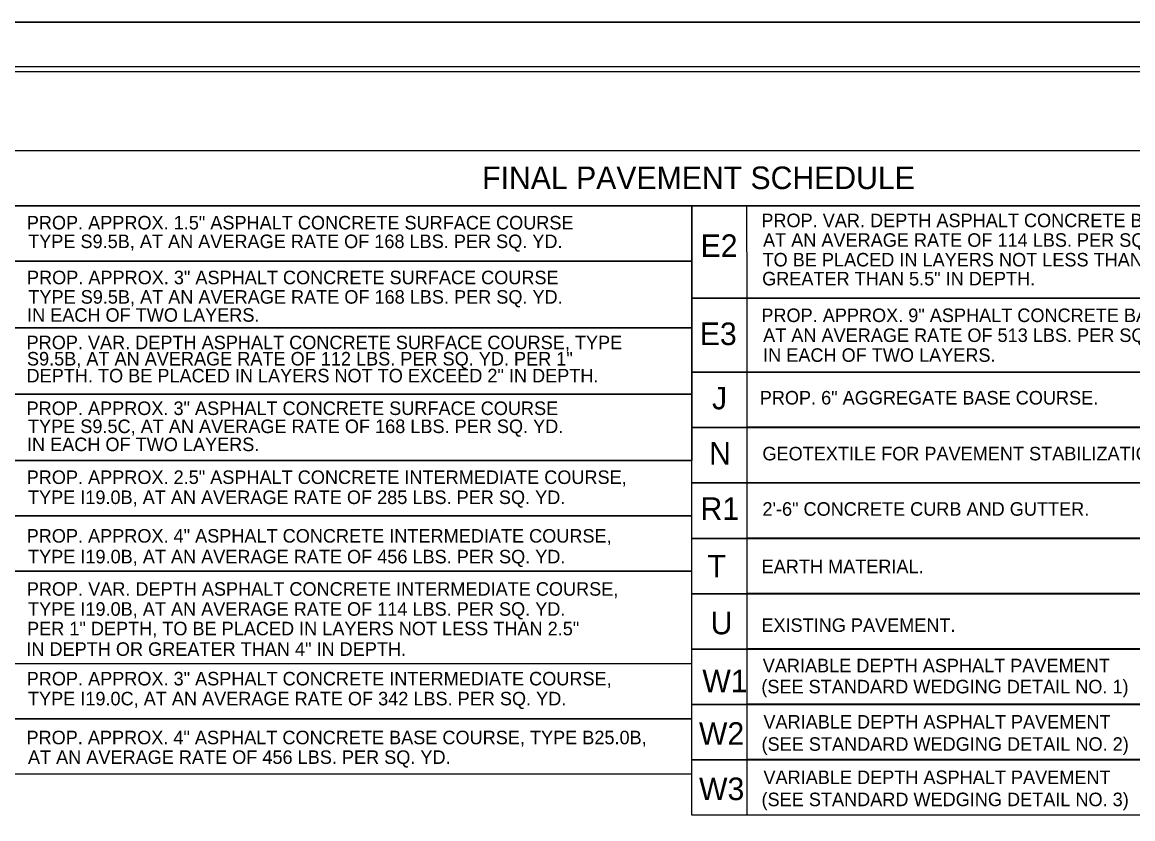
# Model space of a CAD drawing. Extents: x 573813 to 575363, y -54752 to -53123.
# Drawn here: x 574799.8 to 574911.7, y -53203.1 to -53122.8 of the extents above; entities that cross this region are included whole.
import ezdxf

# ---------------------------------------------------------------- set-up
doc = ezdxf.new("R2010")
doc.units = 0
for name, color, linetype in [('Old_Level_1', 7, 'Continuous'), ('Prop Pavement Schedule Description CELL', 7, 'Continuous'), ('Sheet Cutting Line CELL', 7, 'Continuous'), ('Sheet Plot Border Inside CELL', 7, 'Continuous'), ('Sheet Plot Border Outside CELL', 7, 'Continuous'), ('Sheet Typical CELL', 7, 'Continuous')]:
    doc.layers.add(name, color=color, linetype=linetype)

msp = doc.modelspace()

# ---------------------------------------------------------------- linework, layer by layer
at = {"layer": 'Prop Pavement Schedule Description CELL'}
msp.add_lwpolyline([(574793.2, -53135.76), (574941.3, -53135.76), (574941.3, -53141.35), (574793.2, -53141.35)], close=True, dxfattribs=at)
for points in [[(574798.78, -53146.92), (574793.2, -53146.92), (574793.2, -53141.35), (574867.26, -53141.35), (574867.26, -53146.92), (574798.78, -53146.92), (574798.78, -53141.34)], [(574872.84, -53150.64), (574867.26, -53150.64), (574867.26, -53141.35), (574941.3, -53141.33), (574941.3, -53150.64), (574872.84, -53150.66), (574872.83, -53141.35)], [(574798.78, -53153.62), (574793.2, -53153.62), (574793.2, -53146.92), (574867.26, -53146.92), (574867.26, -53153.62), (574798.78, -53153.62), (574798.78, -53146.92)], [(574872.84, -53158.1), (574867.26, -53158.1), (574867.26, -53150.64), (574941.3, -53150.64), (574941.3, -53158.1), (574872.84, -53158.1), (574872.84, -53150.64)], [(574798.78, -53160.31), (574793.2, -53160.31), (574793.2, -53153.62), (574867.26, -53153.62), (574867.26, -53160.31), (574798.78, -53160.31), (574798.78, -53153.62)], [(574872.84, -53163.68), (574867.26, -53163.68), (574867.26, -53158.1), (574941.31, -53158.1), (574941.31, -53163.66), (574872.84, -53163.66), (574872.84, -53158.1)], [(574798.78, -53167.01), (574793.2, -53167.01), (574793.2, -53160.31), (574867.26, -53160.31), (574867.26, -53167.01), (574798.78, -53167.01), (574798.78, -53160.31)], [(574872.84, -53169.27), (574867.26, -53169.27), (574867.26, -53163.68), (574941.31, -53163.68), (574941.31, -53169.25), (574872.84, -53169.25), (574872.84, -53163.68)], [(574798.78, -53172.59), (574793.2, -53172.59), (574793.2, -53167.01), (574867.25, -53167.01), (574867.25, -53172.59), (574798.78, -53172.59), (574798.78, -53167.01)], [(574872.84, -53174.85), (574867.26, -53174.85), (574867.26, -53169.27), (574941.31, -53169.27), (574941.31, -53174.83), (574872.84, -53174.83), (574872.84, -53169.27)], [(574798.78, -53178.17), (574793.2, -53178.17), (574793.2, -53172.59), (574867.25, -53172.59), (574867.25, -53178.16), (574798.78, -53178.16), (574798.78, -53172.59)], [(574872.84, -53180.43), (574867.26, -53180.43), (574867.26, -53174.85), (574941.31, -53174.85), (574941.31, -53180.41), (574872.84, -53180.41), (574872.84, -53174.85)], [(574798.79, -53187.47), (574793.2, -53187.47), (574793.2, -53178.17), (574867.25, -53178.16), (574867.25, -53187.47), (574798.78, -53187.48), (574798.78, -53178.17)], [(574872.84, -53186.01), (574867.26, -53186.01), (574867.26, -53180.43), (574941.31, -53180.43), (574941.31, -53185.99), (574872.84, -53185.99), (574872.84, -53180.43)], [(574872.84, -53191.59), (574867.26, -53191.59), (574867.26, -53186.01), (574941.31, -53186.01), (574941.31, -53191.57), (574872.84, -53191.57), (574872.84, -53186.01)], [(574798.79, -53193.05), (574793.2, -53193.05), (574793.2, -53187.47), (574867.25, -53187.47), (574867.25, -53193.05), (574798.79, -53193.05), (574798.79, -53187.47)], [(574872.84, -53197.17), (574867.26, -53197.17), (574867.26, -53191.59), (574941.31, -53191.59), (574941.31, -53197.15), (574872.84, -53197.15), (574872.84, -53191.59)], [(574798.79, -53198.63), (574793.2, -53198.63), (574793.2, -53193.05), (574867.25, -53193.05), (574867.25, -53198.63), (574798.79, -53198.63), (574798.79, -53193.05)], [(574872.84, -53202.75), (574867.26, -53202.75), (574867.26, -53197.17), (574941.31, -53197.17), (574941.31, -53202.73), (574872.84, -53202.73), (574872.84, -53197.17)]]:
    msp.add_lwpolyline(points, dxfattribs=at)
at = {"layer": 'Sheet Cutting Line CELL'}
msp.add_line((574669.73, -53122.83), (575006.71, -53122.83), dxfattribs=at)
at = {"layer": 'Sheet Plot Border Inside CELL'}
msp.add_lwpolyline([(575005.81, -53127.33), (574672.33, -53127.33), (574672.33, -53338.46), (575005.81, -53338.46)], close=True, dxfattribs=at)
at = {"layer": 'Sheet Plot Border Outside CELL'}
msp.add_line((575006.71, -53122.83), (574669.73, -53122.83), dxfattribs=at)
msp.add_lwpolyline([(575006.71, -53122.83), (574669.73, -53122.83), (574669.73, -53342.95), (575006.71, -53342.95)], close=True, dxfattribs=at)
at = {"layer": 'Sheet Typical CELL'}
msp.add_lwpolyline([(575003.31, -53127.84), (574703.15, -53127.84), (574703.15, -53337.95), (575003.31, -53337.95)], close=True, dxfattribs=at)

# ---------------------------------------------------------------- texts
at = {"layer": 'Old_Level_1'}
for s, p in [('PROP. VAR. DEPTH ASPHALT CONCRETE SURFACE COURSE, TYPE ', (574800.24, -53155.79)), ('S9.5B, AT AN AVERAGE RATE OF 112 LBS. PER SQ. YD. PER 1"', (574800.28, -53157.43)), ('DEPTH. TO BE PLACED IN LAYERS NOT TO EXCEED 2" IN DEPTH.', (574800.24, -53159.13))]:
    msp.add_text(s, height=1.3644, dxfattribs=at).set_placement(p)
at = {"layer": 'Prop Pavement Schedule Description CELL'}
for s, height, p in [('FINAL PAVEMENT SCHEDULE', 2.2739, (574846.15, -53139.65)), ('PROP. APPROX. 1.5" ASPHALT CONCRETE SURFACE COURSE ', 1.3644, (574800.26, -53143.72)), ('PROP. VAR. DEPTH ASPHALT CONCRETE BASE COURSE, TYPE B25.0B,', 1.3644, (574874.28, -53143.49)), ('TYPE S9.5B, AT AN AVERAGE RATE OF 168 LBS. PER SQ. YD. ', 1.3644, (574800.4, -53145.6)), ('E2', 2.274, (574868.16, -53146.49)), ('AT AN AVERAGE RATE OF 114 LBS. PER SQ. YD. PER 1" DEPTH. ', 1.3644, (574874.45, -53145.47)), ('TO BE PLACED IN LAYERS NOT LESS THAN 3" IN DEPTH OR ', 1.3644, (574874.4, -53147.45)), ('PROP. APPROX. 3" ASPHALT CONCRETE SURFACE COURSE ', 1.3644, (574800.28, -53149.24)), ('GREATER THAN 5.5" IN DEPTH.', 1.3644, (574874.36, -53149.36)), ('TYPE S9.5B, AT AN AVERAGE RATE OF 168 LBS. PER SQ. YD. ', 1.3644, (574800.42, -53151.2)), ('IN EACH OF TWO LAYERS.', 1.3644, (574800.29, -53153.02)), ('PROP. APPROX. 9" ASPHALT CONCRETE BASE COURSE, TYPE B25.0C,', 1.3644, (574874.28, -53153.05)), ('E3', 2.274, (574868.08, -53155.37)), ('AT AN AVERAGE RATE OF 513 LBS. PER SQ. YD.', 1.3644, (574874.46, -53155.06)), ('IN EACH OF TWO LAYERS.', 1.3644, (574874.46, -53157.06)), ('J', 2.27, (574869.31, -53161.85)), ('PROP. 6" AGGREGATE BASE COURSE.', 1.3644, (574874.12, -53161.36)), ('PROP. APPROX. 3" ASPHALT CONCRETE SURFACE COURSE ', 1.3644, (574800.24, -53162.42)), ('TYPE S9.5C, AT AN AVERAGE RATE OF 168 LBS. PER SQ. YD. ', 1.3644, (574800.38, -53164.24)), ('IN EACH OF TWO LAYERS.', 1.3644, (574800.28, -53166.06)), ('N', 2.27, (574869.02, -53167.41)), ('GEOTEXTILE FOR PAVEMENT STABILIZATION.', 1.3644, (574874.39, -53166.99)), ('PROP. APPROX. 2.5" ASPHALT CONCRETE INTERMEDIATE COURSE,', 1.3644, (574800.25, -53169.37)), ('TYPE I19.0B, AT AN AVERAGE RATE OF 285 LBS. PER SQ. YD.', 1.3644, (574800.38, -53171.39)), ('R1', 2.274, (574868.15, -53172.99)), ('2\'-6" CONCRETE CURB AND GUTTER.', 1.3644, (574874.39, -53172.57)), ('PROP. APPROX. 4" ASPHALT CONCRETE INTERMEDIATE COURSE,', 1.3644, (574800.25, -53175.28)), ('TYPE I19.0B, AT AN AVERAGE RATE OF 456 LBS. PER SQ. YD.', 1.3644, (574800.39, -53177.37)), ('T ', 2.274, (574868.85, -53178.79)), ('EARTH MATERIAL.', 1.3644, (574874.31, -53178.36)), ('PROP. VAR. DEPTH ASPHALT CONCRETE INTERMEDIATE COURSE,', 1.3644, (574800.26, -53180.63)), ('TYPE I19.0B, AT AN AVERAGE RATE OF 114 LBS. PER SQ. YD. ', 1.3644, (574800.39, -53182.65)), ('U ', 2.274, (574869.17, -53184.52)), ('PER 1" DEPTH, TO BE PLACED IN LAYERS NOT LESS THAN 2.5"', 1.3644, (574800.29, -53184.62)), ('EXISTING PAVEMENT.', 1.3644, (574874.28, -53184.28)), ('IN DEPTH OR GREATER THAN 4" IN DEPTH.', 1.3644, (574800.22, -53186.69)), ('VARIABLE DEPTH ASPHALT PAVEMENT ', 1.3644, (574874.42, -53188.35)), ('PROP. APPROX. 3" ASPHALT CONCRETE INTERMEDIATE COURSE,', 1.3644, (574800.25, -53189.67)), ('W1', 2.274, (574868.33, -53190.36)), ('(SEE STANDARD WEDGING DETAIL NO. 1)', 1.3644, (574874.28, -53190.47)), ('TYPE I19.0C, AT AN AVERAGE RATE OF 342 LBS. PER SQ. YD.', 1.3644, (574800.38, -53191.68)), ('W2', 2.274, (574867.99, -53195.65)), ('VARIABLE DEPTH ASPHALT PAVEMENT ', 1.3644, (574874.49, -53194.02)), ('PROP. APPROX. 4" ASPHALT CONCRETE BASE COURSE, TYPE B25.0B,', 1.3644, (574800.23, -53195.6)), ('(SEE STANDARD WEDGING DETAIL NO. 2)', 1.3644, (574874.3, -53196.26)), ('AT AN AVERAGE RATE OF 456 LBS. PER SQ. YD.', 1.3644, (574800.38, -53197.58)), ('W3', 2.274, (574868, -53201.23)), ('VARIABLE DEPTH ASPHALT PAVEMENT ', 1.3644, (574874.49, -53199.61)), ('(SEE STANDARD WEDGING DETAIL NO. 3)', 1.3644, (574874.3, -53201.84))]:
    msp.add_text(s, height=height, dxfattribs=at).set_placement(p)

doc.saveas('drawing.dxf')
